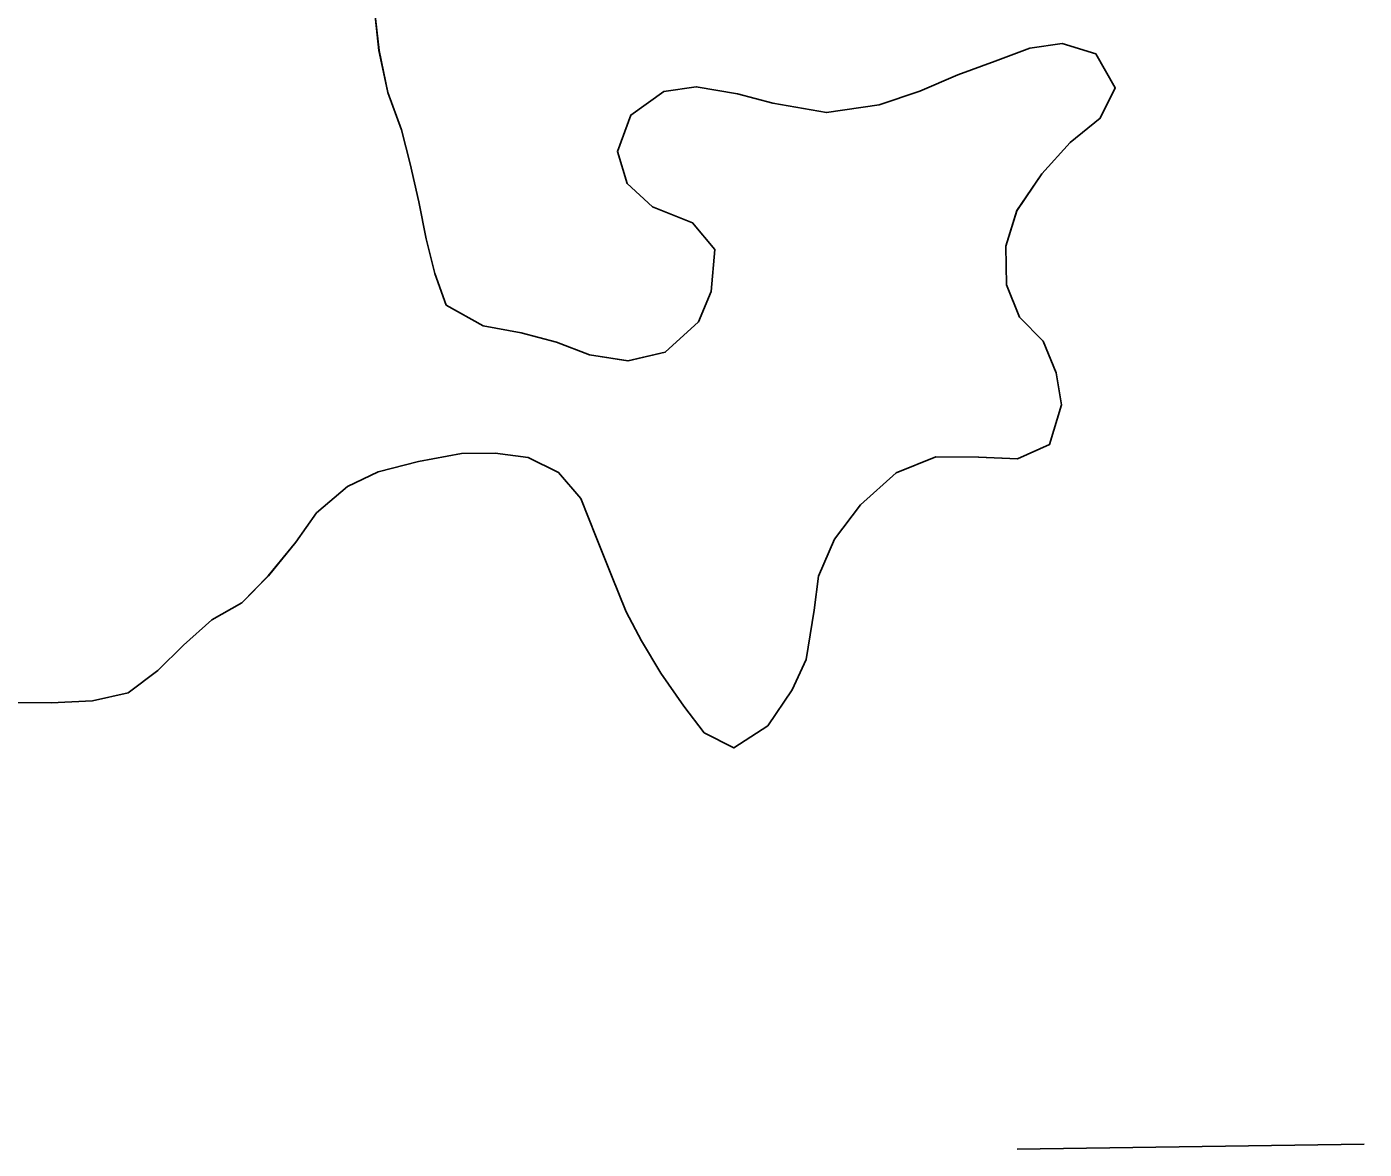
# Model space of a CAD drawing. Extents: x 3807117 to 3845308, y 337856 to 363736.
# Drawn here: x 3822478.3 to 3822601.6, y 345908.5 to 346012 of the extents above; entities that cross this region are included whole.
import ezdxf

# ---------------------------------------------------------------- set-up
doc = ezdxf.new("R2010")
doc.units = 0
doc.layers.add('V-TOPO-SHOR', color=7, linetype='Continuous')
doc.layers.add('V-WETL-SWMP', color=7, linetype='Continuous')

msp = doc.modelspace()

# ---------------------------------------------------------------- linework, layer by layer
at = {"layer": 'V-TOPO-SHOR'}
for points in [[(3822510.35, 346013.52), (3822510.78, 346009.79), (3822511.58, 346005.9), (3822512.84, 346002.47), (3822513.66, 345999.34), (3822514.46, 345995.84), (3822515.12, 345992.41), (3822515.93, 345989.21), (3822516.97, 345986.32), (3822520.38, 345984.39), (3822523.87, 345983.75), (3822527.13, 345982.89), (3822530.17, 345981.72), (3822533.74, 345981.16), (3822537.16, 345981.97), (3822540.23, 345984.76), (3822541.39, 345987.56), (3822541.73, 345991.44), (3822539.69, 345993.89), (3822535.98, 345995.36), (3822533.64, 345997.51), (3822532.75, 346000.48), (3822533.99, 346003.82), (3822537.05, 346006), (3822540.02, 346006.43), (3822543.82, 346005.79), (3822547.08, 346004.93), (3822552.02, 346004.05), (3822556.89, 346004.77), (3822560.62, 346006.04), (3822564.13, 346007.53), (3822567.57, 346008.79), (3822570.77, 346009.98), (3822573.74, 346010.42), (3822576.85, 346009.48), (3822578.65, 346006.35), (3822577.26, 346003.54), (3822574.5, 346001.29), (3822571.89, 345998.42), (3822569.58, 345995.02), (3822568.57, 345991.75), (3822568.62, 345988.18), (3822569.81, 345985.2), (3822572, 345982.98), (3822573.19, 345980.08), (3822573.7, 345977.11), (3822572.6, 345973.47), (3822569.63, 345972.13), (3822566.06, 345972.31), (3822562.1, 345972.34), (3822558.44, 345970.85), (3822555.15, 345967.91), (3822552.76, 345964.73), (3822551.29, 345961.33), (3822550.89, 345958.21), (3822550.17, 345953.66), (3822548.85, 345950.85), (3822546.62, 345947.53), (3822543.48, 345945.5), (3822540.76, 345946.89), (3822538.88, 345949.34), (3822536.77, 345952.39), (3822534.97, 345955.38), (3822533.55, 345958.05)], [(3822533.55, 345958.05), (3822532.21, 345961.4), (3822530.79, 345964.91), (3822529.37, 345968.5), (3822527.34, 345970.87), (3822524.54, 345972.26), (3822521.5, 345972.67), (3822518.38, 345972.62), (3822514.42, 345971.89), (3822510.69, 345970.93), (3822507.86, 345969.59), (3822505.03, 345967.17), (3822503.11, 345964.45), (3822500.58, 345961.36), (3822498.12, 345958.87), (3822495.37, 345957.29), (3822492.77, 345954.96), (3822490.39, 345952.62), (3822487.64, 345950.59), (3822484.36, 345949.85), (3822480.56, 345949.66), (3822476.98, 345949.68)]]:
    msp.add_lwpolyline(points, dxfattribs=at)
at = {"layer": 'V-WETL-SWMP'}
for p, q in [((3822510.35, 346013.51), (3822510.77, 346009.79)), ((3822570.77, 346009.98), (3822573.74, 346010.42)), ((3822573.74, 346010.42), (3822576.85, 346009.48)), ((3822510.77, 346009.79), (3822511.58, 346005.9)), ((3822567.57, 346008.79), (3822570.77, 346009.98)), ((3822576.85, 346009.48), (3822578.65, 346006.35)), ((3822564.13, 346007.53), (3822567.57, 346008.79)), ((3822560.62, 346006.04), (3822564.13, 346007.53)), ((3822511.58, 346005.9), (3822512.84, 346002.47)), ((3822533.99, 346003.82), (3822537.05, 346006)), ((3822537.05, 346006), (3822540.02, 346006.43)), ((3822540.02, 346006.43), (3822543.82, 346005.79)), ((3822543.82, 346005.79), (3822547.08, 346004.93)), ((3822556.89, 346004.77), (3822560.62, 346006.04)), ((3822578.65, 346006.35), (3822577.26, 346003.54)), ((3822547.08, 346004.93), (3822552.02, 346004.05)), ((3822552.02, 346004.05), (3822556.89, 346004.77)), ((3822532.75, 346000.48), (3822533.99, 346003.82)), ((3822577.26, 346003.54), (3822574.5, 346001.29)), ((3822512.84, 346002.47), (3822513.66, 345999.34)), ((3822533.64, 345997.51), (3822532.75, 346000.48)), ((3822574.5, 346001.29), (3822571.89, 345998.42)), ((3822513.66, 345999.34), (3822514.46, 345995.84)), ((3822571.89, 345998.42), (3822569.58, 345995.01)), ((3822535.98, 345995.36), (3822533.64, 345997.51)), ((3822514.46, 345995.84), (3822515.12, 345992.41)), ((3822539.69, 345993.89), (3822535.98, 345995.36)), ((3822569.58, 345995.01), (3822568.57, 345991.75)), ((3822541.73, 345991.44), (3822539.69, 345993.89)), ((3822515.12, 345992.41), (3822515.93, 345989.21)), ((3822541.39, 345987.56), (3822541.73, 345991.44)), ((3822568.57, 345991.75), (3822568.62, 345988.18)), ((3822515.93, 345989.21), (3822516.97, 345986.32)), ((3822568.62, 345988.18), (3822569.81, 345985.2)), ((3822540.23, 345984.76), (3822541.39, 345987.56)), ((3822516.97, 345986.32), (3822520.38, 345984.39)), ((3822537.16, 345981.97), (3822540.23, 345984.76)), ((3822569.81, 345985.2), (3822572, 345982.98)), ((3822520.38, 345984.39), (3822523.87, 345983.75)), ((3822523.87, 345983.75), (3822527.13, 345982.89)), ((3822527.13, 345982.89), (3822530.17, 345981.72)), ((3822533.73, 345981.16), (3822537.16, 345981.97)), ((3822572, 345982.98), (3822573.19, 345980.08)), ((3822530.17, 345981.72), (3822533.73, 345981.16)), ((3822573.19, 345980.08), (3822573.7, 345977.11)), ((3822573.7, 345977.11), (3822572.6, 345973.47)), ((3822572.6, 345973.47), (3822569.63, 345972.13)), ((3822518.38, 345972.62), (3822514.42, 345971.89)), ((3822521.5, 345972.67), (3822518.38, 345972.62)), ((3822524.54, 345972.26), (3822521.5, 345972.67)), ((3822527.34, 345970.87), (3822524.54, 345972.26)), ((3822562.1, 345972.34), (3822558.44, 345970.85)), ((3822566.05, 345972.31), (3822562.1, 345972.34)), ((3822569.63, 345972.13), (3822566.05, 345972.31)), ((3822510.69, 345970.93), (3822507.86, 345969.58)), ((3822514.42, 345971.89), (3822510.69, 345970.93)), ((3822529.37, 345968.5), (3822527.34, 345970.87)), ((3822558.44, 345970.85), (3822555.15, 345967.91)), ((3822507.86, 345969.58), (3822505.03, 345967.17)), ((3822530.79, 345964.91), (3822529.37, 345968.5)), ((3822505.03, 345967.17), (3822503.11, 345964.45)), ((3822555.15, 345967.91), (3822552.76, 345964.74)), ((3822532.21, 345961.4), (3822530.79, 345964.91)), ((3822552.76, 345964.74), (3822551.29, 345961.33)), ((3822503.11, 345964.45), (3822500.57, 345961.36)), ((3822500.57, 345961.36), (3822498.12, 345958.87)), ((3822533.55, 345958.05), (3822532.21, 345961.4)), ((3822551.29, 345961.33), (3822550.89, 345958.21)), ((3822498.12, 345958.87), (3822495.37, 345957.29)), ((3822495.37, 345957.29), (3822492.77, 345954.96)), ((3822534.97, 345955.37), (3822533.55, 345958.05)), ((3822550.89, 345958.21), (3822550.16, 345953.65)), ((3822492.77, 345954.96), (3822490.39, 345952.62)), ((3822536.77, 345952.39), (3822534.97, 345955.37)), ((3822550.16, 345953.65), (3822548.85, 345950.85)), ((3822490.39, 345952.62), (3822487.64, 345950.59)), ((3822538.88, 345949.34), (3822536.77, 345952.39)), ((3822487.64, 345950.59), (3822484.36, 345949.85)), ((3822548.85, 345950.85), (3822546.62, 345947.52)), ((3822480.56, 345949.66), (3822476.98, 345949.68)), ((3822484.36, 345949.85), (3822480.56, 345949.66)), ((3822540.76, 345946.89), (3822538.88, 345949.34)), ((3822546.62, 345947.52), (3822543.48, 345945.5)), ((3822543.48, 345945.5), (3822540.76, 345946.89)), ((3822569.6, 345908.51), (3822601.6, 345908.99))]:
    msp.add_line(p, q, dxfattribs=at)

doc.saveas('drawing.dxf')
